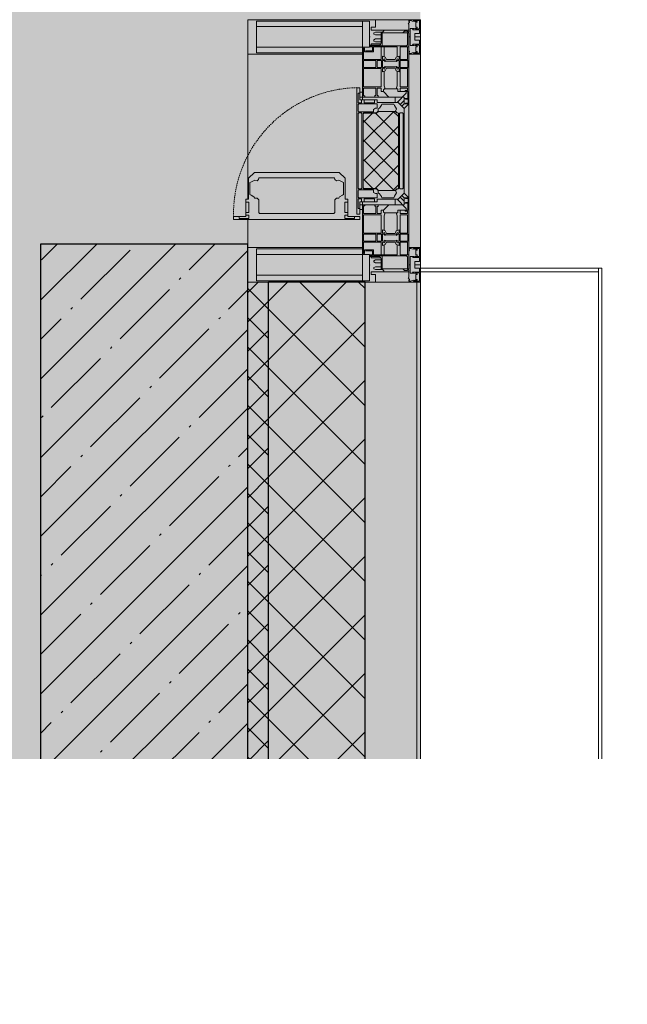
# Model space of a CAD drawing. Header units: millimetres. Extents: x -26897837 to 7466349, y -86687 to 22351.
# Tile 257 of 483: x 73298 to 74177, y -25280 to -23854. Entities that reach past the tile are written whole.
import ezdxf
from ezdxf import colors
from ezdxf.entities.mleader import LeaderData, LeaderLine
from ezdxf.math import Vec2, Vec3

# ---------------------------------------------------------------- set-up
doc = ezdxf.new("R2010")
doc.units = ezdxf.units.MM
doc.linetypes.add('-D1-02х01', pattern=[3, 2, -1])
for name, color, linetype, lineweight in [('_0', 7, 'Continuous', 13), ('A-200-M_WALL', 7, 'Continuous', 5), ('A-200-M_WALL_PAT', 7, 'Continuous', 5), ('A-214-M_CURT_WALL', 7, 'Continuous', 5), ('A-215-M_CURT_PANEL', 7, 'Continuous', 5), ('A-280-M_COLUMN', 7, 'Continuous', 5), ('A-314-M_WINDOW', 7, 'Continuous', 5), ('S-280-M_COLUMN', 7, 'Continuous', 5), ('Z-060-M_DETAIL', 7, 'Continuous', 5), ('Марки дверей', 7, 'Continuous', 9)]:
    doc.layers.add(name, color=color, linetype=linetype, lineweight=lineweight)
doc.styles.add('fl_iso paper', font='isocpeur.ttf', dxfattribs={"width": 0.8, "oblique": 10})

# ---------------------------------------------------------------- blocks, each defined once
blk = doc.blocks.new('_DOT')
at = {"color": 0, "linetype": 'ByBlock'}
blk.add_line((-0.5, 0), (-1, 0), dxfattribs=at)
at = {"color": 0, "linetype": 'ByBlock', "const_width": 0.5}
blk.add_lwpolyline([(-0.25, 0, 1), (0.25, 0, 1)], format="xyb", close=True, dxfattribs=at)
blk = doc.blocks.new('A_PAN_Створка - 383мм-V33-50_AS_Plan_13')
at = {"layer": 'A-215-M_CURT_PANEL'}
h = blk.add_hatch(dxfattribs=at)
h.set_pattern_fill('FP_37', color=256, style=0, pattern_type=2)
h.set_pattern_definition([(135, (24935.019, -37700), (-14.142136, -14.142136), []), (225, (24935.019, -37700), (14.142136, -14.142136), [])])
h.paths.add_polyline_path([(57.2, -60.8), (57.2, -36.4), (54.9, -34.1), (54.5, -31.8), (-54.5, -31.8), (-54.9, -34.1), (-57.2, -36.4), (-57.2, -60.8), (-54.6, -63.4), (-53.6, -82.7), (54.6, -81.8), (54.6, -63.4)])
at = {"layer": 'A-314-M_WINDOW'}
for p, q in [((-67.9, -17), (-171, -17)), ((-171, -17), (-171, -57)), ((-171, -18.5), (-153.5, -18.5)), ((-153.5, -18.5), (-152, -20)), ((-152, -20), (-152, -73.5)), ((-150.5, -17), (-150.5, -29.4)), ((-132.4, -18.6), (-150.5, -18.6)), ((-132.4, -29.4), (-132.4, -18.6)), ((-131, -18.2), (-131, -29.5)), ((-120.8, -18.2), (-131, -18.2)), ((-120.8, -18.2), (-120.8, -29.5)), ((-119.3, -18.6), (-92.5, -18.6)), ((-119.3, -29.4), (-119.3, -18.6)), ((-92.5, -18.6), (-92.5, -29.4)), ((-90.8, -18.5), (-90.8, -29.4)), ((-87.3, -18.5), (-90.8, -18.5)), ((-87.3, -20.4), (-87.3, -18.5)), ((-87.3, -20.4), (-87.3, -21.9)), ((-84.8, -20.4), (-87.3, -20.4)), ((-87.3, -21.9), (-85.9, -21.9)), ((-85.9, -18.2), (-85.9, -20.4)), ((-75.9, -18.2), (-85.9, -18.2)), ((-85.9, -21.9), (-85.9, -29.4)), ((-83.4, -20.4), (-84.8, -20.4)), ((-70, -33.8), (-83.4, -20.4)), ((-78, -84), (-78, -23.5)), ((-78, -23.5), (-67.9, -23.5)), ((-75.9, -21.5), (-75.9, -18.2)), ((-75.9, -21.5), (-75.9, -23.5)), ((-74.9, -21.5), (-75.9, -21.5)), ((-75.9, -23.5), (-73, -23.5)), ((-74.9, -17.9), (-74.9, -21.5)), ((-68.9, -17.9), (-74.9, -17.9)), ((-67.2, -29.3), (-73, -23.5)), ((-61.4, -23.5), (-70, -32.1)), ((-68.9, -21.5), (-68.9, -17.9)), ((-67.9, -21.5), (-68.9, -21.5)), ((67.9, -17), (-67.9, -17)), ((-61.4, -23.5), (-67.9, -17)), ((-67.9, -17), (-67.9, -23.5)), ((-67.9, -17), (67.9, -17)), ((-67.9, -21.5), (-67.9, -23.5)), ((-67.9, -23.5), (-64.6, -26.8)), ((-67.9, -23.5), (-64.6, -26.8)), ((-64.6, -26.8), (-67.2, -29.3)), ((-64.6, -26.8), (-61.4, -23.5)), ((61.4, -23.5), (-61.4, -23.5)), ((67.9, -17), (61.4, -23.5)), ((70, -32.1), (61.4, -23.5)), ((61.4, -23.5), (64.6, -26.8)), ((67.9, -23.5), (64.6, -26.8)), ((64.6, -26.8), (67.9, -23.5)), ((64.6, -26.8), (67.2, -29.3)), ((67.2, -29.3), (73, -23.5)), ((67.9, -23.5), (67.9, -17)), ((171, -17), (67.9, -17)), ((67.9, -21.5), (67.9, -23.5)), ((67.9, -21.5), (68.9, -21.5)), ((67.9, -23.5), (78, -23.5)), ((68.9, -17.9), (74.9, -17.9)), ((68.9, -21.5), (68.9, -17.9)), ((70, -33.8), (83.4, -20.4)), ((75.9, -23.5), (73, -23.5)), ((74.9, -17.9), (74.9, -21.5)), ((74.9, -21.5), (75.9, -21.5)), ((75.9, -18.2), (85.9, -18.2)), ((75.9, -21.5), (75.9, -18.2)), ((75.9, -21.5), (75.9, -23.5)), ((78, -23.5), (78, -84)), ((83.4, -20.4), (84.8, -20.4)), ((84.8, -20.4), (87.3, -20.4)), ((85.9, -18.2), (85.9, -20.4)), ((85.9, -21.9), (85.9, -29.4)), ((87.3, -21.9), (85.9, -21.9)), ((87.3, -18.5), (90.8, -18.5)), ((87.3, -20.4), (87.3, -18.5)), ((87.3, -20.4), (87.3, -21.9)), ((90.8, -18.5), (90.8, -29.4)), ((92.5, -18.6), (92.5, -29.4)), ((119.3, -18.6), (92.5, -18.6)), ((119.3, -29.4), (119.3, -18.6)), ((120.8, -18.2), (120.8, -29.5)), ((120.8, -18.2), (131, -18.2)), ((131, -18.2), (131, -29.5)), ((132.4, -18.6), (150.5, -18.6)), ((132.4, -29.4), (132.4, -18.6)), ((150.5, -17), (150.5, -29.4)), ((153.5, -18.5), (152, -20)), ((152, -20), (152, -73.5)), ((171, -18.5), (153.5, -18.5)), ((171, -57), (171, -17)), ((-150.5, -29.4), (-132.4, -29.4)), ((-150.5, -33.6), (-150.5, -68)), ((-136.3, -33.6), (-150.5, -33.6)), ((-137.2, -31), (-135.8, -35)), ((-132.5, -31), (-137.2, -31)), ((-132.1, -36.8), (-135.8, -35)), ((-132.5, -31.9), (-133.4, -33.7)), ((-133.4, -33.7), (-130.1, -35.3)), ((-132.5, -31.9), (-132.5, -31)), ((-132.1, -49), (-132.1, -36.8)), ((-131, -29.5), (-120.8, -29.5)), ((-131, -30.9), (-131, -33)), ((-120.8, -30.9), (-131, -30.9)), ((-129.4, -34.6), (-131, -33)), ((-130.1, -35.3), (-129.4, -34.6)), ((-130.1, -35.3), (-130.1, -50.4)), ((-122.4, -34.6), (-120.8, -33)), ((-121.7, -35.3), (-122.4, -34.6)), ((-118.4, -33.7), (-121.7, -35.3)), ((-121.7, -35.3), (-121.7, -50.4)), ((-120.8, -30.9), (-120.8, -33)), ((-119.7, -36.8), (-115.9, -35)), ((-119.7, -49), (-119.7, -36.8)), ((-92.5, -29.4), (-119.3, -29.4)), ((-119.3, -31), (-114.6, -31)), ((-119.3, -31.9), (-119.3, -31)), ((-119.3, -31.9), (-118.4, -33.7)), ((-114.6, -31), (-115.9, -35)), ((-94.1, -33.5), (-115.4, -33.5)), ((-89.9, -35.1), (-94.1, -33.5)), ((-90.8, -29.4), (-85.9, -29.4)), ((-89.9, -32.5), (-89.9, -35.1)), ((-85.9, -32.5), (-89.9, -32.5)), ((-89.9, -35.1), (-89.9, -50.9)), ((-85.9, -29.4), (-85.9, -32.5)), ((-78, -36.8), (-70, -36.8)), ((-78, -45.6), (-78, -36.8)), ((-70, -32.1), (-70, -62.5)), ((-70, -36.8), (-70, -33.8)), ((70, -62.5), (70, -32.1)), ((70, -36.8), (70, -33.8)), ((78, -36.8), (70, -36.8)), ((78, -45.6), (78, -36.8)), ((85.9, -29.4), (85.9, -32.5)), ((90.8, -29.4), (85.9, -29.4)), ((85.9, -32.5), (89.9, -32.5)), ((89.9, -32.5), (89.9, -35.1)), ((89.9, -35.1), (94.1, -33.5)), ((89.9, -35.1), (89.9, -50.9)), ((92.5, -29.4), (119.3, -29.4)), ((94.1, -33.5), (115.4, -33.5)), ((114.6, -31), (115.9, -35)), ((119.3, -31), (114.6, -31)), ((119.7, -36.8), (115.9, -35)), ((119.3, -31.9), (118.4, -33.7)), ((118.4, -33.7), (121.7, -35.3)), ((119.3, -31.9), (119.3, -31)), ((119.7, -49), (119.7, -36.8)), ((131, -29.5), (120.8, -29.5)), ((120.8, -30.9), (120.8, -33)), ((120.8, -30.9), (131, -30.9)), ((122.4, -34.6), (120.8, -33)), ((121.7, -35.3), (122.4, -34.6)), ((121.7, -35.3), (121.7, -50.4)), ((129.4, -34.6), (131, -33)), ((130.1, -35.3), (129.4, -34.6)), ((133.4, -33.7), (130.1, -35.3)), ((130.1, -35.3), (130.1, -50.4)), ((131, -30.9), (131, -33)), ((132.1, -36.8), (135.8, -35)), ((132.1, -49), (132.1, -36.8)), ((150.5, -29.4), (132.4, -29.4)), ((132.5, -31), (137.2, -31)), ((132.5, -31.9), (132.5, -31)), ((132.5, -31.9), (133.4, -33.7)), ((137.2, -31), (135.8, -35)), ((136.3, -33.6), (150.5, -33.6)), ((150.5, -33.6), (150.5, -68)), ((-171, -55.5), (-152, -55.5)), ((-171, -57), (-156, -57)), ((-136.4, -52.4), (-150.5, -52.4)), ((-150.5, -56.6), (-132.4, -56.6)), ((-137.2, -54.8), (-135.8, -50.8)), ((-132.5, -54.8), (-137.2, -54.8)), ((-132.1, -49), (-135.8, -50.8)), ((-133.4, -52), (-130.1, -50.4)), ((-132.5, -53.8), (-133.4, -52)), ((-132.5, -53.8), (-132.5, -54.8)), ((-132.4, -56.6), (-132.4, -82.5)), ((-129.4, -51.1), (-131, -52.7)), ((-131, -55.1), (-131, -52.7)), ((-120.8, -55.1), (-131, -55.1)), ((-131, -56.5), (-131, -62.6)), ((-131, -56.5), (-120.8, -56.5)), ((-130.1, -50.4), (-129.4, -51.1)), ((-121.7, -50.4), (-122.4, -51.1)), ((-122.4, -51.1), (-120.8, -52.7)), ((-118.4, -52), (-121.7, -50.4)), ((-120.8, -55.1), (-120.8, -52.7)), ((-120.8, -56.5), (-120.8, -62.6)), ((-119.7, -49), (-115.9, -50.8)), ((-119.3, -53.8), (-118.4, -52)), ((-119.3, -53.8), (-119.3, -54.8)), ((-119.3, -54.8), (-114.6, -54.8)), ((-119.3, -56.6), (-119.3, -82.5)), ((-92.5, -56.6), (-119.3, -56.6)), ((-114.6, -54.8), (-115.9, -50.8)), ((-94.1, -52.5), (-115.3, -52.5)), ((-89.9, -50.9), (-94.1, -52.5)), ((-92.5, -56.6), (-92.5, -82.5)), ((-90.8, -56.6), (-85.9, -56.6)), ((-90.8, -62.7), (-90.8, -56.6)), ((-89.9, -52.2), (-89.9, -50.9)), ((-89.9, -52.2), (-88.6, -53.5)), ((-85.9, -53.5), (-88.6, -53.5)), ((-85.9, -53.5), (-78, -45.6)), ((-85.9, -56.6), (-85.9, -53.5)), ((85.9, -53.5), (78, -45.6)), ((85.9, -53.5), (88.6, -53.5)), ((85.9, -56.6), (85.9, -53.5)), ((90.8, -56.6), (85.9, -56.6)), ((89.9, -52.2), (88.6, -53.5)), ((89.9, -50.9), (94.1, -52.5)), ((89.9, -52.2), (89.9, -50.9)), ((90.8, -62.7), (90.8, -56.6)), ((92.5, -56.6), (119.3, -56.6)), ((92.5, -56.6), (92.5, -82.5)), ((94.1, -52.5), (115.3, -52.5)), ((114.6, -54.8), (115.9, -50.8)), ((119.3, -54.8), (114.6, -54.8)), ((119.7, -49), (115.9, -50.8)), ((118.4, -52), (121.7, -50.4)), ((119.3, -53.8), (118.4, -52)), ((119.3, -53.8), (119.3, -54.8)), ((119.3, -56.6), (119.3, -82.5)), ((122.4, -51.1), (120.8, -52.7)), ((120.8, -55.1), (120.8, -52.7)), ((120.8, -55.1), (131, -55.1)), ((120.8, -56.5), (120.8, -62.6)), ((131, -56.5), (120.8, -56.5)), ((121.7, -50.4), (122.4, -51.1)), ((130.1, -50.4), (129.4, -51.1)), ((129.4, -51.1), (131, -52.7)), ((133.4, -52), (130.1, -50.4)), ((131, -55.1), (131, -52.7)), ((131, -56.5), (131, -62.6)), ((132.1, -49), (135.8, -50.8)), ((150.5, -56.6), (132.4, -56.6)), ((132.4, -56.6), (132.4, -82.5)), ((132.5, -53.8), (133.4, -52)), ((132.5, -53.8), (132.5, -54.8)), ((132.5, -54.8), (137.2, -54.8)), ((137.2, -54.8), (135.8, -50.8)), ((136.4, -52.4), (150.5, -52.4)), ((171, -55.5), (152, -55.5)), ((156, -57), (171, -57)), ((-153, -60), (-153, -73.5)), ((-150.5, -68), (-143.5, -68)), ((-150.5, -69.5), (-150.5, -73.5)), ((-145, -69.5), (-150.5, -69.5)), ((-145, -69.5), (-145, -79.5)), ((-143.5, -68), (-143.5, -81)), ((-120.8, -62.6), (-131, -62.6)), ((-131, -64.6), (-120.8, -64.6)), ((-131, -82.5), (-131, -64.6)), ((-120.8, -82.5), (-120.8, -64.6)), ((-80.4, -62.7), (-90.8, -62.7)), ((-90.8, -64.6), (-90.8, -82.5)), ((-80.1, -64.6), (-90.8, -64.6)), ((-80.4, -61.1), (-80.4, -62.7)), ((-78, -61.1), (-80.4, -61.1)), ((-80.1, -66.1), (-80.1, -64.6)), ((-78, -66.1), (-80.1, -66.1)), ((-78, -66.1), (-78, -61.1)), ((-70, -62.5), (-73.9, -62.5)), ((-73.9, -62.5), (-73.9, -87.5)), ((73.9, -62.5), (70, -62.5)), ((73.9, -87.5), (73.9, -62.5)), ((78, -61.1), (80.4, -61.1)), ((78, -66.1), (78, -61.1)), ((78, -66.1), (80.1, -66.1)), ((80.1, -64.6), (90.8, -64.6)), ((80.1, -66.1), (80.1, -64.6)), ((80.4, -61.1), (80.4, -62.7)), ((80.4, -62.7), (90.8, -62.7)), ((90.8, -64.6), (90.8, -82.5)), ((120.8, -62.6), (131, -62.6)), ((120.8, -82.5), (120.8, -64.6)), ((131, -64.6), (120.8, -64.6)), ((131, -82.5), (131, -64.6)), ((143.5, -68), (143.5, -81)), ((150.5, -68), (143.5, -68)), ((145, -69.5), (150.5, -69.5)), ((145, -69.5), (145, -79.5)), ((150.5, -69.5), (150.5, -73.5)), ((153, -73.5), (153, -60)), ((-153, -73.5), (-150, -73.5)), ((-150, -73.5), (-150, -84)), ((-150, -84), (-78, -84)), ((-148.5, -81), (-148.5, -82.5)), ((-143.5, -81), (-148.5, -81)), ((-148.5, -82.5), (-132.4, -82.5)), ((-131, -82.5), (-120.8, -82.5)), ((-119.3, -82.5), (-92.5, -82.5)), ((-90.8, -82.5), (-79.5, -82.5)), ((-78, -84), (-85, -84)), ((-85, -84), (-85, -87.5)), ((-79.5, -80.6), (-78, -80.6)), ((-79.5, -82.5), (-79.5, -80.6)), ((-78, -87.5), (-78, -84)), ((-78, -84), (-73.9, -84)), ((73.9, -84), (78, -84)), ((79.5, -80.6), (78, -80.6)), ((78, -87.5), (78, -84)), ((78, -84), (85, -84)), ((78, -84), (150, -84)), ((79.5, -82.5), (79.5, -80.6)), ((90.8, -82.5), (79.5, -82.5)), ((85, -84), (85, -87.5)), ((119.3, -82.5), (92.5, -82.5)), ((131, -82.5), (120.8, -82.5)), ((148.5, -82.5), (132.4, -82.5)), ((143.5, -81), (148.5, -81)), ((148.5, -81), (148.5, -82.5)), ((150, -84), (150, -73.5)), ((150, -73.5), (153, -73.5)), ((-73.9, -87.5), (-91.5, -87.5)), ((-91.5, -87.5), (-91.5, -92)), ((-91.5, -92), (91.5, -92)), ((-85, -87.5), (-78, -87.5)), ((91.5, -87.5), (73.9, -87.5)), ((85, -87.5), (78, -87.5)), ((91.5, -92), (91.5, -87.5))]:
    blk.add_line(p, q, dxfattribs=at)
for centre, start, end in [((-156, -60), 0, 90), ((156, -60), 90, 180)]:
    blk.add_arc(centre, 3, start, end, dxfattribs=at)
at = {"layer": 'A-314-M_WINDOW', "linetype": '-D1-02х01'}
blk.add_arc((91.4, -87.5), 183, 181.4091, 271.1445, dxfattribs=at)
at = {"layer": 'Z-060-M_DETAIL'}
for p, q in [((-70, -32.1), (-61.4, -23.5)), ((61.4, -23.5), (-61.4, -23.5)), ((-54.9, -25.8), (-53.9, -24.8)), ((-54.9, -29.5), (-54.9, -25.8)), ((-53.9, -24.8), (53.9, -24.8)), ((54.9, -25.8), (53.9, -24.8)), ((54.9, -29.5), (54.9, -25.8)), ((70, -32.1), (61.4, -23.5)), ((-70, -62.5), (-70, -32.1)), ((-67.8, -38.3), (-65.7, -37.4)), ((-67.8, -55.7), (-67.8, -38.3)), ((-65.7, -37.4), (-60.8, -34.7)), ((-60.8, -34.7), (-57.3, -35.9)), ((-55.2, -33.8), (-57.3, -35.9)), ((-54.9, -34.1), (-57.2, -36.4)), ((-57.2, -36.4), (-57.2, -60.8)), ((-55.2, -33.8), (-54.8, -31.5)), ((-53.9, -30.5), (-54.9, -29.5)), ((-54.5, -31.8), (-54.9, -34.1)), ((0, -31.5), (-54.8, -31.5)), ((54.5, -31.8), (-54.5, -31.8)), ((53.9, -30.5), (-53.9, -30.5)), ((0, -31.5), (54.8, -31.5)), ((53.9, -30.5), (54.9, -29.5)), ((54.9, -34.1), (54.5, -31.8)), ((55.2, -33.8), (54.8, -31.5)), ((57.2, -36.4), (54.9, -34.1)), ((55.2, -33.8), (57.3, -35.9)), ((57.2, -60.8), (57.2, -36.4)), ((60.8, -34.7), (57.3, -35.9)), ((65.7, -37.4), (60.8, -34.7)), ((67.8, -38.3), (65.7, -37.4)), ((67.8, -55.7), (67.8, -38.3)), ((70, -62.5), (70, -32.1)), ((-66, -56.5), (-67.8, -55.7)), ((-66, -56.5), (-62, -59.1)), ((66, -56.5), (62, -59.1)), ((66, -56.5), (67.8, -55.7)), ((-73.9, -62.5), (-70, -62.5)), ((-73.9, -87.5), (-73.9, -62.5)), ((-69.4, -66.5), (-73.9, -66.5)), ((-69.4, -81.5), (-69.4, -66.5)), ((-61.7, -62.5), (-67.9, -62.5)), ((-67.9, -62.5), (-67.9, -89.3)), ((-62, -59.1), (-60.7, -61)), ((-61.7, -64.9), (-61.7, -62.5)), ((-60.1, -67.7), (-61.7, -64.9)), ((-60.7, -61), (-57.4, -61)), ((-56.4, -67.7), (-60.1, -67.7)), ((-57.4, -61), (-54.9, -63.5)), ((-57.2, -60.8), (-54.6, -63.4)), ((-56.4, -89.4), (-56.4, -67.7)), ((-54.9, -63.5), (-54.9, -81.9)), ((-54.6, -63.4), (-54.6, -81.8)), ((54.6, -63.4), (57.2, -60.8)), ((54.6, -81.8), (54.6, -63.4)), ((57.4, -61), (54.9, -63.5)), ((54.9, -63.5), (54.9, -81.9)), ((56.4, -67.7), (60.1, -67.7)), ((56.4, -89.4), (56.4, -67.7)), ((60.7, -61), (57.4, -61)), ((60.1, -67.7), (61.7, -64.9)), ((62, -59.1), (60.7, -61)), ((61.7, -62.5), (67.9, -62.5)), ((61.7, -64.9), (61.7, -62.5)), ((67.9, -62.5), (67.9, -89.3)), ((69.4, -66.5), (73.9, -66.5)), ((69.4, -81.5), (69.4, -66.5)), ((73.9, -62.5), (70, -62.5)), ((73.9, -87.5), (73.9, -62.5)), ((-73.9, -81.5), (-69.4, -81.5)), ((-69.4, -85.5), (-73.9, -85.5)), ((-69.4, -90.3), (-69.4, -85.5)), ((-54.9, -81.9), (-53.8, -83)), ((-54.9, -85.6), (-53.9, -84.6)), ((-54.6, -81.8), (-53.6, -82.7)), ((-53.9, -84.6), (53.9, -84.6)), ((53.8, -83), (-53.8, -83)), ((-53.6, -82.7), (53.6, -82.7)), ((53.6, -82.7), (54.6, -81.8)), ((54.9, -81.9), (53.8, -83)), ((54.9, -85.6), (53.9, -84.6)), ((73.9, -81.5), (69.4, -81.5)), ((69.4, -85.5), (73.9, -85.5)), ((69.4, -90.3), (69.4, -85.5)), ((-91.5, -87.5), (-73.9, -87.5)), ((-91.5, -92), (-91.5, -87.5)), ((-91.5, -92), (91.5, -92)), ((-83.4, -90.3), (-83.4, -87.5)), ((-83.4, -90.3), (-69.4, -90.3)), ((-67.9, -89.3), (-66.9, -90.3)), ((-66.9, -90.3), (-57.4, -90.3)), ((-57.4, -90.3), (-56.4, -89.4)), ((-54.9, -89.3), (-54.9, -85.6)), ((-53.9, -90.3), (-54.9, -89.3)), ((53.9, -90.3), (-53.9, -90.3)), ((53.9, -90.3), (54.9, -89.3)), ((54.9, -89.3), (54.9, -85.6)), ((57.4, -90.3), (56.4, -89.4)), ((66.9, -90.3), (57.4, -90.3)), ((67.9, -89.3), (66.9, -90.3)), ((83.4, -90.3), (69.4, -90.3)), ((91.5, -87.5), (73.9, -87.5)), ((83.4, -90.3), (83.4, -87.5)), ((91.5, -92), (91.5, -87.5))]:
    blk.add_line(p, q, dxfattribs=at)
at = {"layer": 'Z-060-M_DETAIL', "color": 9, "true_color": 0xc8c8c8}
for p, q in [((95.1, -87.5), (95.1, -105.1)), ((99.6, -87.5), (95.1, -87.5)), ((97.9, -95.6), (95.1, -95.6)), ((97.9, -95.6), (97.9, -109.6)), ((99.6, -270.5), (99.6, -87.5)), ((39.7, -109), (31.1, -117.6)), ((70.1, -109), (39.7, -109)), ((45, -113.3), (42.3, -118.2)), ((45.9, -111.2), (45, -113.3)), ((63.3, -111.2), (45.9, -111.2)), ((64.1, -113), (63.3, -111.2)), ((64.1, -113), (66.7, -117)), ((70.1, -105.1), (70.1, -109)), ((95.1, -105.1), (70.1, -105.1)), ((74.1, -109.6), (74.1, -105.1)), ((89.1, -109.6), (74.1, -109.6)), ((89.1, -105.1), (89.1, -109.6)), ((93.1, -109.6), (93.1, -105.1)), ((97.9, -109.6), (93.1, -109.6)), ((31.1, -117.6), (31.1, -240.4)), ((41.4, -123.8), (39.1, -124.2)), ((39.1, -179), (39.1, -124.2)), ((41.4, -123.8), (43.5, -121.7)), ((42.3, -118.2), (43.5, -121.7)), ((66.7, -117), (68.6, -118.3)), ((68.6, -118.3), (68.6, -121.6)), ((68.6, -121.6), (71.1, -124.1)), ((71.1, -124.1), (89.5, -124.1)), ((89.5, -124.1), (90.6, -125.2)), ((90.6, -125.2), (90.6, -232.8)), ((39.1, -179), (39.1, -233.8)), ((39.7, -249), (31.1, -240.4)), ((41.4, -234.2), (39.1, -233.8)), ((41.4, -234.2), (43.5, -236.3)), ((42.3, -239.8), (43.5, -236.3)), ((45, -244.7), (42.3, -239.8)), ((64.1, -245), (66.7, -241)), ((66.7, -241), (68.6, -239.7)), ((68.6, -236.4), (71.1, -233.9)), ((68.6, -239.7), (68.6, -236.4)), ((71.1, -233.9), (89.5, -233.9)), ((89.5, -233.9), (90.6, -232.8)), ((70.1, -249), (39.7, -249)), ((45.9, -246.8), (45, -244.7)), ((63.3, -246.8), (45.9, -246.8)), ((64.1, -245), (63.3, -246.8)), ((70.1, -252.9), (70.1, -249)), ((95.1, -252.9), (70.1, -252.9)), ((74.1, -248.4), (74.1, -252.9)), ((89.1, -248.4), (74.1, -248.4)), ((89.1, -252.9), (89.1, -248.4)), ((93.1, -248.4), (93.1, -252.9)), ((97.9, -248.4), (93.1, -248.4)), ((95.1, -270.5), (95.1, -252.9)), ((97.9, -262.4), (97.9, -248.4)), ((97.9, -262.4), (95.1, -262.4)), ((99.6, -270.5), (95.1, -270.5))]:
    blk.add_line(p, q, dxfattribs=at)
blk = doc.blocks.new('Rectangular Mullion - R_StandardFrame_50Wx250H-3725450-50_AS_Plan_13')
at = {"layer": 'A-214-M_CURT_WALL'}
for p, q in [((37450, 27839.9), (37450, 28050)), ((37700, 27770), (37700, 28050)), ((37450, 27775), (37450, 27810.4))]:
    blk.add_line(p, q, dxfattribs=at)
blk = doc.blocks.new('Rectangular Mullion - 50Wx250H-V1-50_AS_Plan_13')
at = {"layer": 'Z-060-M_DETAIL'}
for p, q in [((-25, 84), (-25, 250)), ((-25, 250), (0, 250)), ((25, 250), (0, 250)), ((25, 65.2), (25, 250)), ((-23, 237.3), (0, 237.3)), ((-23, 237.3), (-23, 84)), ((-14.9, 84), (-14.9, 237.3)), ((23, 237.3), (0, 237.3)), ((14.9, 84), (14.9, 237.3)), ((23, 237.3), (23, 73.6)), ((0, 84), (-15, 84)), ((-0.5, 73.6), (-15, 73.6)), ((0, 84), (23, 84)), ((0.5, 73.6), (23, 73.6)), ((-10, 71.3), (-12, 71.3)), ((-10, 57.4), (-10, 71.3)), ((-7, 65.2), (-5.9, 67.3)), ((-7, 65.2), (-7, 57)), ((-4.1, 67.3), (-5.9, 67.3)), ((-4.1, 67.3), (-2.9, 65.1)), ((-2.9, 65.1), (-2.9, 57)), ((4.1, 67.3), (2.9, 65.1)), ((2.9, 65.1), (2.9, 57)), ((4.1, 67.3), (5.9, 67.3)), ((7, 65.2), (5.9, 67.3)), ((7, 65.2), (7, 54.7)), ((10, 71.3), (14, 71.3)), ((10, 53), (10, 71.3)), ((14, 71.3), (14, 65.2)), ((14, 65.2), (25, 65.2)), ((8.7, 53), (7, 54.7)), ((8.7, 53), (10, 53)), ((10, 53), (10, 17)), ((-23.8, 14.6), (-25, 14.2)), ((-23.8, 17), (-23.8, 14.6)), ((-22.5, 10.6), (-23.8, 14.6)), ((-22.3, 17), (-22.3, 16)), ((-22.3, 16), (-21.3, 16)), ((-19.9, 17), (-21.3, 16)), ((-7.4, 16.6), (-18.4, 16.6)), ((-12.2, 9), (-12.2, 14.8)), ((-12.2, 14.8), (0, 14.8)), ((-2.6, 16.8), (0, 16.8)), ((2.6, 16.8), (0, 16.8)), ((0, 14.8), (0, 16.8)), ((0, 14.8), (0, 16.8)), ((12.2, 14.8), (0, 14.8)), ((8.5, 23), (6, 25.5)), ((6, 18), (7.4, 18)), ((7.4, 18), (7.4, 16.6)), ((7.4, 16.6), (18.4, 16.6)), ((7.5, 18.5), (8.5, 18.5)), ((7.5, 17), (7.5, 18.5)), ((10, 17), (7.5, 17)), ((8.5, 18.5), (8.5, 23)), ((12.2, 9), (12.2, 14.8)), ((18.4, 16.6), (19, 17.6)), ((19, 17.6), (21.3, 16)), ((22.3, 16), (21.3, 16)), ((22.3, 17), (22.3, 16)), ((22.3, 17), (23.8, 17)), ((22.5, 10.6), (23.8, 14.6)), ((23.8, 17), (23.8, 14.6)), ((23.8, 14.6), (25, 14.2)), ((-25, 0), (-25, 14.2)), ((-22.5, 10.6), (-23.7, 9.9)), ((-23.7, 1.3), (-23.7, 9.9)), ((-23.7, 1.3), (-11.8, 1.3)), ((-23.2, 10.2), (-22.5, 8)), ((-22.5, 8), (-22.5, 4.5)), ((-21.3, 4.5), (-22.5, 4.5)), ((-21.3, 4.5), (-21.3, 6.5)), ((-21.3, 6.5), (-14.2, 6.5)), ((-14.2, 6.5), (-14.2, 4.5)), ((-13.2, 4.5), (-14.2, 4.5)), ((-13.2, 4.5), (-12.2, 7.2)), ((-12.7, 7.6), (-11.3, 11.4)), ((-12.7, 7.6), (-11.8, 6.9)), ((-11.8, 1.3), (-11.8, 6.9)), ((-10.5, 11.2), (-11.3, 11.4)), ((-10.5, 1.5), (-10.5, 11.2)), ((-4.8, 1.5), (-10.5, 1.5)), ((0, 8), (-4.8, 8)), ((-4.8, 1.5), (-4.8, 8)), ((0, 0), (0, 8)), ((0, 8), (4.8, 8)), ((0, 0), (0, 8)), ((4.8, 1.5), (4.8, 8)), ((4.8, 1.5), (10.5, 1.5)), ((10.5, 11.2), (11.3, 11.4)), ((10.5, 1.5), (10.5, 11.2)), ((12.7, 7.6), (11.3, 11.4)), ((12.7, 7.6), (11.8, 6.9)), ((11.8, 1.3), (11.8, 6.9)), ((23.7, 1.3), (11.8, 1.3)), ((13.2, 4.5), (12.2, 7.2)), ((13.2, 4.5), (14.2, 4.5)), ((21.3, 6.5), (14.2, 6.5)), ((14.2, 6.5), (14.2, 4.5)), ((21.3, 4.5), (21.3, 6.5)), ((21.3, 4.5), (22.5, 4.5)), ((22.5, 10.6), (23.7, 9.9)), ((23.2, 10.2), (22.5, 8)), ((22.5, 8), (22.5, 4.5)), ((23.7, 1.3), (23.7, 9.9)), ((25, 0), (25, 14.2)), ((-25, 0), (0, 0)), ((25, 0), (0, 0))]:
    blk.add_line(p, q, dxfattribs=at)
for centre, start, end in [((-0.5, 73.1), 360, 90), ((0.5, 73.1), 90, 180)]:
    blk.add_arc(centre, 0.5, start, end, dxfattribs=at)
blk = doc.blocks.new('Rectangular Mullion - R_StandardFrame_50Wx250H-3902728-50_AS_Plan_13')
at = {"layer": 'A-214-M_CURT_WALL', "lineweight": 9}
for p, q in [((-25, -17), (-25, 0)), ((-25, 0), (25, 0)), ((25, 0), (25, -250)), ((-25, -250), (-25, -84)), ((25, -250), (-25, -250))]:
    blk.add_line(p, q, dxfattribs=at)
blk = doc.blocks.new('Rectangular Mullion - 50Wx250H-2623690-50_AS_Plan_13')
at = {"layer": 'Z-060-M_DETAIL'}
for p, q in [((-25, 65.2), (-25, 250)), ((-25, 250), (0, 250)), ((25, 250), (0, 250)), ((25, 65.2), (25, 250)), ((-23, 237.3), (0, 237.3)), ((-23, 237.3), (-23, 73.6)), ((-14.9, 84), (-14.9, 237.3)), ((23, 237.3), (0, 237.3)), ((14.9, 84), (14.9, 237.3)), ((23, 237.3), (23, 73.6)), ((0, 84), (-23, 84)), ((-0.5, 73.6), (-23, 73.6)), ((0, 84), (23, 84)), ((0.5, 73.6), (23, 73.6)), ((-14, 65.2), (-25, 65.2)), ((-14, 71.3), (-14, 65.2)), ((-10, 71.3), (-14, 71.3)), ((-10, 53), (-10, 71.3)), ((-7, 65.2), (-5.9, 67.3)), ((-7, 65.2), (-7, 54.7)), ((-4.1, 67.3), (-5.9, 67.3)), ((-4.1, 67.3), (-2.9, 65.1)), ((-2.9, 65.1), (-2.9, 54.6)), ((4.1, 67.3), (2.9, 65.1)), ((2.9, 65.1), (2.9, 54.6)), ((4.1, 67.3), (5.9, 67.3)), ((7, 65.2), (5.9, 67.3)), ((7, 65.2), (7, 54.7)), ((10, 71.3), (14, 71.3)), ((10, 53), (10, 71.3)), ((14, 71.3), (14, 65.2)), ((14, 65.2), (25, 65.2)), ((-8.7, 53), (-10, 53)), ((-10, 53), (-10, 17)), ((-8.7, 53), (-7, 54.7)), ((-1.3, 53), (-2.9, 54.6)), ((0, 53), (-1.3, 53)), ((0, 53), (1.3, 53)), ((1.3, 53), (2.9, 54.6)), ((8.7, 53), (7, 54.7)), ((8.7, 53), (10, 53)), ((10, 53), (10, 17)), ((-8.5, 23), (-1.5, 30)), ((-1.5, 30), (0, 30)), ((1.5, 30), (0, 30)), ((8.5, 23), (1.5, 30)), ((-23.8, 14.6), (-25, 14.2)), ((-22.3, 17), (-23.8, 17)), ((-23.8, 17), (-23.8, 14.6)), ((-22.5, 10.6), (-23.8, 14.6)), ((-22.3, 17), (-22.3, 16)), ((-22.3, 16), (-21.3, 16)), ((-19, 17.6), (-21.3, 16)), ((-18.4, 16.6), (-19, 17.6)), ((-7.4, 16.6), (-18.4, 16.6)), ((-12.2, 9), (-12.2, 14.8)), ((-12.2, 14.8), (0, 14.8)), ((-10, 17), (-7.5, 17)), ((-8.5, 18.5), (-8.5, 23)), ((-7.5, 18.5), (-8.5, 18.5)), ((-7.5, 17), (-7.5, 18.5)), ((-7.4, 18), (-7.4, 16.6)), ((-2.6, 18), (-7.4, 18)), ((-2.6, 18), (-2.6, 16.8)), ((-2.6, 16.8), (0, 16.8)), ((2.6, 16.8), (0, 16.8)), ((0, 14.8), (0, 16.8)), ((0, 14.8), (0, 16.8)), ((12.2, 14.8), (0, 14.8)), ((2.6, 18), (2.6, 16.8)), ((2.6, 18), (7.4, 18)), ((7.4, 18), (7.4, 16.6)), ((7.4, 16.6), (18.4, 16.6)), ((7.5, 18.5), (8.5, 18.5)), ((7.5, 17), (7.5, 18.5)), ((10, 17), (7.5, 17)), ((8.5, 18.5), (8.5, 23)), ((12.2, 9), (12.2, 14.8)), ((18.4, 16.6), (19, 17.6)), ((19, 17.6), (21.3, 16)), ((22.3, 16), (21.3, 16)), ((22.3, 17), (22.3, 16)), ((22.3, 17), (23.8, 17)), ((22.5, 10.6), (23.8, 14.6)), ((23.8, 17), (23.8, 14.6)), ((23.8, 14.6), (25, 14.2)), ((-25, 0), (-25, 14.2)), ((-22.5, 10.6), (-23.7, 9.9)), ((-23.7, 1.3), (-23.7, 9.9)), ((-23.7, 1.3), (-11.8, 1.3)), ((-23.2, 10.2), (-22.5, 8)), ((-22.5, 8), (-22.5, 4.5)), ((-21.3, 4.5), (-22.5, 4.5)), ((-21.3, 4.5), (-21.3, 6.5)), ((-21.3, 6.5), (-14.2, 6.5)), ((-14.2, 6.5), (-14.2, 4.5)), ((-13.2, 4.5), (-14.2, 4.5)), ((-13.2, 4.5), (-12.2, 7.2)), ((-12.7, 7.6), (-11.3, 11.4)), ((-12.7, 7.6), (-11.8, 6.9)), ((-11.8, 1.3), (-11.8, 6.9)), ((-10.5, 11.2), (-11.3, 11.4)), ((-10.5, 1.5), (-10.5, 11.2)), ((-4.8, 1.5), (-10.5, 1.5)), ((0, 8), (-4.8, 8)), ((-4.8, 1.5), (-4.8, 8)), ((0, 0), (0, 8)), ((0, 8), (4.8, 8)), ((0, 0), (0, 8)), ((4.8, 1.5), (4.8, 8)), ((4.8, 1.5), (10.5, 1.5)), ((10.5, 11.2), (11.3, 11.4)), ((10.5, 1.5), (10.5, 11.2)), ((12.7, 7.6), (11.3, 11.4)), ((12.7, 7.6), (11.8, 6.9)), ((11.8, 1.3), (11.8, 6.9)), ((23.7, 1.3), (11.8, 1.3)), ((13.2, 4.5), (12.2, 7.2)), ((13.2, 4.5), (14.2, 4.5)), ((21.3, 6.5), (14.2, 6.5)), ((14.2, 6.5), (14.2, 4.5)), ((21.3, 4.5), (21.3, 6.5)), ((21.3, 4.5), (22.5, 4.5)), ((22.5, 10.6), (23.7, 9.9)), ((23.2, 10.2), (22.5, 8)), ((22.5, 8), (22.5, 4.5)), ((23.7, 1.3), (23.7, 9.9)), ((25, 0), (25, 14.2)), ((-25, 0), (0, 0)), ((25, 0), (0, 0))]:
    blk.add_line(p, q, dxfattribs=at)
for centre, start, end in [((-0.5, 73.1), 360, 90), ((0.5, 73.1), 90, 180)]:
    blk.add_arc(centre, 0.5, start, end, dxfattribs=at)
blk = doc.blocks.new('Rectangular Mullion - R_StandardFrame_50Wx250H-3903955-50_AS_Plan_13')
at = {"layer": 'A-214-M_CURT_WALL', "lineweight": 9}
for p, q in [((-50, -250), (-50, 0)), ((-50, 0), (0, 0)), ((0, 0), (0, -250)), ((0, -250), (-50, -250))]:
    blk.add_line(p, q, dxfattribs=at)
blk = doc.blocks.new('Rectangular Mullion - 50Wx250H-V26-50_AS_Plan_13')
at = {"layer": 'Z-060-M_DETAIL'}
for p, q in [((-25, 65.2), (-25, 250)), ((-25, 250), (0, 250)), ((25, 250), (0, 250)), ((25, 84), (25, 250)), ((-23, 237.3), (0, 237.3)), ((-23, 237.3), (-23, 73.6)), ((-14.9, 84), (-14.9, 237.3)), ((23, 237.3), (0, 237.3)), ((14.9, 84), (14.9, 237.3)), ((23, 237.3), (23, 84)), ((0, 84), (-23, 84)), ((-0.5, 73.6), (-23, 73.6)), ((0, 84), (15, 84)), ((0.5, 73.6), (15, 73.6)), ((-14, 65.2), (-25, 65.2)), ((-14, 71.3), (-14, 65.2)), ((-10, 71.3), (-14, 71.3)), ((-10, 53), (-10, 71.3)), ((-7, 65.2), (-5.9, 67.3)), ((-7, 65.2), (-7, 54.7)), ((-4.1, 67.3), (-5.9, 67.3)), ((-4.1, 67.3), (-2.9, 65.1)), ((-2.9, 65.1), (-2.9, 57)), ((4.1, 67.3), (2.9, 65.1)), ((2.9, 65.1), (2.9, 57)), ((4.1, 67.3), (5.9, 67.3)), ((7, 65.2), (5.9, 67.3)), ((7, 65.2), (7, 57)), ((10, 71.3), (12, 71.3)), ((10, 57.4), (10, 71.3)), ((-8.7, 53), (-10, 53)), ((-10, 53), (-10, 17)), ((-8.7, 53), (-7, 54.7)), ((-23.8, 14.6), (-25, 14.2)), ((-22.3, 17), (-23.8, 17)), ((-23.8, 17), (-23.8, 14.6)), ((-22.5, 10.6), (-23.8, 14.6)), ((-22.3, 17), (-22.3, 16)), ((-22.3, 16), (-21.3, 16)), ((-19, 17.6), (-21.3, 16)), ((-18.4, 16.6), (-19, 17.6)), ((-7.4, 16.6), (-18.4, 16.6)), ((-12.2, 9), (-12.2, 14.8)), ((-12.2, 14.8), (0, 14.8)), ((-10, 17), (-7.5, 17)), ((-8.5, 23), (-6, 25.5)), ((-8.5, 18.5), (-8.5, 23)), ((-7.5, 18.5), (-8.5, 18.5)), ((-7.5, 17), (-7.5, 18.5)), ((-7.4, 18), (-7.4, 16.6)), ((-6, 18), (-7.4, 18)), ((-2.6, 16.8), (0, 16.8)), ((2.6, 16.8), (0, 16.8)), ((0, 14.8), (0, 16.8)), ((0, 14.8), (0, 16.8)), ((12.2, 14.8), (0, 14.8)), ((7.4, 16.6), (18.4, 16.6)), ((12.2, 9), (12.2, 14.8)), ((19.9, 17), (21.3, 16)), ((22.3, 16), (21.3, 16)), ((22.3, 17), (22.3, 16)), ((22.5, 10.6), (23.8, 14.6)), ((23.8, 17), (23.8, 14.6)), ((23.8, 14.6), (25, 14.2)), ((-25, 0), (-25, 14.2)), ((-22.5, 10.6), (-23.7, 9.9)), ((-23.7, 1.3), (-23.7, 9.9)), ((-23.7, 1.3), (-11.8, 1.3)), ((-23.2, 10.2), (-22.5, 8)), ((-22.5, 8), (-22.5, 4.5)), ((-21.3, 4.5), (-22.5, 4.5)), ((-21.3, 4.5), (-21.3, 6.5)), ((-21.3, 6.5), (-14.2, 6.5)), ((-14.2, 6.5), (-14.2, 4.5)), ((-13.2, 4.5), (-14.2, 4.5)), ((-13.2, 4.5), (-12.2, 7.2)), ((-12.7, 7.6), (-11.3, 11.4)), ((-12.7, 7.6), (-11.8, 6.9)), ((-11.8, 1.3), (-11.8, 6.9)), ((-10.5, 11.2), (-11.3, 11.4)), ((-10.5, 1.5), (-10.5, 11.2)), ((-4.8, 1.5), (-10.5, 1.5)), ((0, 8), (-4.8, 8)), ((-4.8, 1.5), (-4.8, 8)), ((0, 0), (0, 8)), ((0, 8), (4.8, 8)), ((0, 0), (0, 8)), ((4.8, 1.5), (4.8, 8)), ((4.8, 1.5), (10.5, 1.5)), ((10.5, 11.2), (11.3, 11.4)), ((10.5, 1.5), (10.5, 11.2)), ((12.7, 7.6), (11.3, 11.4)), ((12.7, 7.6), (11.8, 6.9)), ((11.8, 1.3), (11.8, 6.9)), ((23.7, 1.3), (11.8, 1.3)), ((13.2, 4.5), (12.2, 7.2)), ((13.2, 4.5), (14.2, 4.5)), ((21.3, 6.5), (14.2, 6.5)), ((14.2, 6.5), (14.2, 4.5)), ((21.3, 4.5), (21.3, 6.5)), ((21.3, 4.5), (22.5, 4.5)), ((22.5, 10.6), (23.7, 9.9)), ((23.2, 10.2), (22.5, 8)), ((22.5, 8), (22.5, 4.5)), ((23.7, 1.3), (23.7, 9.9)), ((25, 0), (25, 14.2)), ((-25, 0), (0, 0)), ((25, 0), (0, 0))]:
    blk.add_line(p, q, dxfattribs=at)
for centre, start, end in [((-0.5, 73.1), 360, 90), ((0.5, 73.1), 90, 180)]:
    blk.add_arc(centre, 0.5, start, end, dxfattribs=at)
blk = doc.blocks.new('Rectangular Mullion - R_StandardFrame_50Wx250H-3903951-50_AS_Plan_13')
at = {"layer": 'A-214-M_CURT_WALL', "lineweight": 9}
for p, q in [((0, 0), (-50, 0)), ((-50, 0), (-50, -17)), ((0, -250), (0, 0)), ((-50, -84), (-50, -250)), ((-50, -250), (0, -250))]:
    blk.add_line(p, q, dxfattribs=at)
blk = doc.blocks.new('RST_AR_KMN_R22_B1_FCD_rvt-1-50_AS_Plan_13')
at = {"layer": 'A-200-M_WALL_PAT'}
h = blk.add_hatch(dxfattribs=at)
h.set_pattern_fill('FP_3', color=256, style=0, pattern_type=2)
h.set_pattern_definition([(45, (0, 0), (-21.213203, 21.213203), []), (135, (0, 0), (-21.213203, -21.213203), [])])
h.paths.add_polyline_path([(37480, 23745), (37480, 24745), (37450, 24745), (37450, 23745)])
h = blk.add_hatch(dxfattribs=at)
h.set_pattern_fill('FP_4', color=256, style=0, pattern_type=2)
h.set_pattern_definition([(45, (0, 0), (-42.42641, 42.42641), []), (135, (0, 0), (-42.42641, -42.42641), [])])
h.paths.add_polyline_path([(37620, 23745), (37620, 24745), (37480, 24745), (37480, 23745)])
at = {"layer": 'A-200-M_WALL'}
for p, q in [((37450, 24745), (37450, 23745)), ((37480, 24745), (37450, 24745)), ((37695, 24745), (37620, 24745)), ((37700, 24745), (37695, 24745)), ((37695, 23745), (37695, 24745)), ((37700, 23745), (37700, 24745)), ((37450, 23745), (37480, 23745)), ((37620, 23745), (37695, 23745)), ((37695, 23745), (37700, 23745))]:
    blk.add_line(p, q, dxfattribs=at)
at = {"layer": 'A-200-M_WALL', "lineweight": 25}
for p, q in [((37620, 24745), (37480, 24745)), ((37480, 23745), (37480, 24745)), ((37620, 23745), (37620, 24745)), ((37480, 23745), (37620, 23745))]:
    blk.add_line(p, q, dxfattribs=at)
at = {"layer": 'A-280-M_COLUMN', "lineweight": 18}
for p, q in [((37957.8, 24765), (37700, 24765)), ((37700, 24765), (37700, 24760)), ((37700, 24760), (37957.8, 24760)), ((37957.8, 24760), (37957.8, 24765)), ((37962.8, 24765), (37957.8, 24765)), ((37957.8, 24765), (37957.8, 23725)), ((37962.8, 23725), (37962.8, 24765)), ((37957.8, 23730), (37700, 23730)), ((37700, 23730), (37700, 23725)), ((37957.8, 23725), (37957.8, 23730)), ((37700, 23725), (37957.8, 23725)), ((37957.8, 23725), (37962.8, 23725))]:
    blk.add_line(p, q, dxfattribs=at)
at = {"layer": 'A-214-M_CURT_WALL', "lineweight": 5}
for name, p, rotation in [('Rectangular Mullion - 50Wx250H-V1-50_AS_Plan_13', (37700, 25100), 89.99999999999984), ('Rectangular Mullion - 50Wx250H-V26-50_AS_Plan_13', (37700, 24770), 89.99999999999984), ('Rectangular Mullion - R_StandardFrame_50Wx250H-3903951-50_AS_Plan_13', (37700, 24745), 269.9999999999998), ('Rectangular Mullion - 50Wx250H-2623690-50_AS_Plan_13', (37700, 23720), 89.99999999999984)]:
    blk.add_blockref(name, p, dxfattribs=dict(at, rotation=rotation))
at = {"layer": 'A-214-M_CURT_WALL', "lineweight": 5, "extrusion": (0, 0, -1), "rotation": 90.00000000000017}
for name, p in [('Rectangular Mullion - R_StandardFrame_50Wx250H-3902728-50_AS_Plan_13', (-37700, 25100)), ('Rectangular Mullion - R_StandardFrame_50Wx250H-3903955-50_AS_Plan_13', (-37700, 23745))]:
    blk.add_blockref(name, p, dxfattribs=at)
at = {"layer": 'A-214-M_CURT_WALL', "lineweight": 5}
blk.add_blockref('Rectangular Mullion - R_StandardFrame_50Wx250H-3725450-50_AS_Plan_13', (0, -2975), dxfattribs=at)
at = {"layer": 'A-215-M_CURT_PANEL', "lineweight": 5, "rotation": 269.9999999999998}
blk.add_blockref('A_PAN_Створка - 383мм-V33-50_AS_Plan_13', (37700, 24935), dxfattribs=at)

msp = doc.modelspace()

# ---------------------------------------------------------------- hatches: boundary and pattern name
at = {"layer": '_0', "transparency": 33554534}
h = msp.add_hatch(color=252, dxfattribs=at)
h.dxf.hatch_style = 1
h.paths.add_polyline_path([(17837.9, -49734.4), (25204.6, -19284.4), (73878, -19284.4), (73878, -49734.4)])
h.paths.add_polyline_path([(28728, -40979.4), (28728, -37429.4), (30528, -37429.4), (30528, -30029.4), (28477.6, -30029.4), (28478, -28029.4), (29978, -28029.4), (29978, -27479.4), (32178, -27479.4), (32178, -28029.4), (44478, -28029.4), (44478, -27979.4), (45303, -27979.4), (45303, -27379.4), (47528, -27379.4), (47528, -27979.4), (53578, -27979.4), (53578, -27379.4), (55478, -27379.4), (55478, -27979.4), (64478, -27979.4), (64478, -26229.4), (67788, -26229.4), (67788, -28219.4), (66578, -28219.4), (66578, -30029.4), (62978, -30029.4), (62078, -30029.4), (58628, -30029.4), (58628, -38979.4), (61728, -38979.4), (62978, -38979.4), (66878, -38979.4), (66878, -41429.4), (64488, -41429.4), (64488, -41029.4), (59923, -41029.4), (59923, -41629.4), (57898, -41629.4), (57898, -41029.4), (47038, -41029.4), (47038, -41629.4), (44138, -41629.4), (44138, -40979.4)], flags=16)
at = {"layer": 'S-280-M_COLUMN'}
h = msp.add_hatch(dxfattribs=at)
h.set_pattern_fill('FP_1', color=256, style=0, pattern_type=2)
h.set_pattern_definition([(45, (36177.975, -48979.44), (-57.02463, 57.02463), []), (45, (36235, -48979.44), (-57.02463, 57.02463), [100.806, -20.161, 3.353, -16.808])])
h.paths.add_polyline_path([(73328, -25279.4), (73628, -25279.4), (73628, -24179.4), (73328, -24179.4), (73328, -24804.1)])

# ---------------------------------------------------------------- linework, layer by layer
at = {"layer": 'S-280-M_COLUMN', "lineweight": 25}
for p, q in [((73628, -24179.4), (73328, -24179.4)), ((73328, -24179.4), (73328, -25279.4)), ((73628, -25279.4), (73628, -24179.4)), ((73328, -25279.4), (73628, -25279.4))]:
    msp.add_line(p, q, dxfattribs=at)

# ---------------------------------------------------------------- block references
at = {"lineweight": 5}
msp.add_blockref('RST_AR_KMN_R22_B1_FCD_rvt-1-50_AS_Plan_13', (36178, -48979.4), dxfattribs=at)

# ---------------------------------------------------------------- next in the draw order: leaders
at = {"layer": 'Марки дверей', "lineweight": -2, "transparency": 33554687}
ml = msp.add_multileader_mtext('Standard', dxfattribs=at)
ml.set_content('\\pxsm1,ql;ГКЛ обшивка толщиной 75 мм \\Pвысотой 2500 мм', color=256, style='fl_iso paper')
ml.set_leader_properties(lineweight=5)
ml.set_arrow_properties(name='DOT')
ml.build(insert=Vec2(0, 0))
ml.multileader.update_dxf_attribs({"has_dogleg": 0, "text_left_attachment_type": 6, "text_right_attachment_type": 6, "dogleg_length": 0.75, "arrow_head_size": 60, "scale": 40})
ctx = ml.context
ctx.base_point, ctx.scale, ctx.char_height, ctx.arrow_head_size, ctx.landing_gap_size, ctx.plane_origin = Vec3(42395.5, -25350), 40, 250, 60, 80, Vec3(44407.6, -18170.1)
ctx.left_attachment, ctx.right_attachment = 6, 6
notes = []
notes.append((ctx, [(0, (1, 1, 0), (46464.5, -25350), (-1, 0), 30, [(0, [(47193, -28229.4)], 0, [])])]))
ctx.mtext.insert, ctx.mtext.width, ctx.mtext.defined_height, ctx.mtext.line_spacing_factor, ctx.mtext.flow_direction = Vec3(42475.5, -25050), 4067.72, 979.1, 0.7, 5
ctx.mtext.has_bg_fill, ctx.mtext.bg_color, ctx.mtext.bg_scale_factor, ctx.mtext.bg_transparency, ctx.mtext.use_window_bg_color = 1, -1027028792, 1.5, 0, 1
for ctx, leaders in notes:
    for number, flags, end, landing, length, lines in leaders:
        leader = LeaderData()
        leader.index, (leader.has_last_leader_line, leader.has_dogleg_vector, leader.attachment_direction) = number, flags
        leader.last_leader_point, leader.dogleg_vector, leader.dogleg_length = Vec3(end), Vec3(landing), length
        for number, points, colour, breaks in lines:
            line = LeaderLine()
            line.index, line.vertices, line.color, line.breaks = number, Vec3.list(points), colors.encode_raw_color(colour), breaks
            leader.lines.append(line)
        ctx.leaders.append(leader)

# ---------------------------------------------------------------- next in the draw order: leaders
ml = msp.add_multileader_mtext('Standard', dxfattribs=at)
ml.set_content('\\pxsm1,ql;ГКЛ обшивка толщиной 75 мм \\Pвысотой 2500 мм', color=256, style='fl_iso paper')
ml.set_leader_properties(lineweight=5)
ml.set_arrow_properties(name='DOT')
ml.build(insert=Vec2(0, 0))
ml.multileader.update_dxf_attribs({"has_dogleg": 0, "text_left_attachment_type": 6, "text_right_attachment_type": 6, "dogleg_length": 0.75, "arrow_head_size": 60, "scale": 40})
ctx = ml.context
ctx.base_point, ctx.scale, ctx.char_height, ctx.arrow_head_size, ctx.landing_gap_size, ctx.plane_origin = Vec3(57861.3, -25350), 40, 250, 60, 80, Vec3(59873.4, -18170.1)
ctx.left_attachment, ctx.right_attachment = 6, 6
notes = []
notes.append((ctx, [(1, (1, 1, 0), (57831.3, -25350), (1, 0), 30, [(0, [(55180.2, -28229.4)], 0, [])])]))
ctx.mtext.insert, ctx.mtext.width, ctx.mtext.defined_height, ctx.mtext.line_spacing_factor, ctx.mtext.flow_direction = Vec3(57941.3, -25050), 4067.72, 979.1, 0.7, 5
ctx.mtext.has_bg_fill, ctx.mtext.bg_color, ctx.mtext.bg_scale_factor, ctx.mtext.bg_transparency, ctx.mtext.use_window_bg_color = 1, -1027028792, 1.5, 0, 1
for ctx, leaders in notes:
    for number, flags, end, landing, length, lines in leaders:
        leader = LeaderData()
        leader.index, (leader.has_last_leader_line, leader.has_dogleg_vector, leader.attachment_direction) = number, flags
        leader.last_leader_point, leader.dogleg_vector, leader.dogleg_length = Vec3(end), Vec3(landing), length
        for number, points, colour, breaks in lines:
            line = LeaderLine()
            line.index, line.vertices, line.color, line.breaks = number, Vec3.list(points), colors.encode_raw_color(colour), breaks
            leader.lines.append(line)
        ctx.leaders.append(leader)

# ---------------------------------------------------------------- next in the draw order: leaders
ml = msp.add_multileader_mtext('Standard', dxfattribs=at)
ml.set_content('\\pxsm1,ql;ГКЛ обшивка толщиной 75 мм \\Pвысотой до перекрытия', color=256, style='fl_iso paper')
ml.set_leader_properties(lineweight=5)
ml.set_arrow_properties(name='DOT')
ml.build(insert=Vec2(0, 0))
ml.multileader.update_dxf_attribs({"has_dogleg": 0, "text_left_attachment_type": 6, "text_right_attachment_type": 6, "dogleg_length": 0.75, "arrow_head_size": 60, "scale": 40})
ctx = ml.context
ctx.base_point, ctx.scale, ctx.char_height, ctx.arrow_head_size, ctx.landing_gap_size, ctx.plane_origin = Vec3(32707.6, -25559.2), 40, 250, 60, 80, Vec3(34719.7, -18379.3)
ctx.left_attachment, ctx.right_attachment = 6, 6
notes = []
notes.append((ctx, [(1, (1, 1, 0), (32677.6, -25559.2), (1, 0), 30, [(0, [(31788.2, -28154.4)], 0, [])])]))
ctx.mtext.insert, ctx.mtext.width, ctx.mtext.defined_height, ctx.mtext.line_spacing_factor, ctx.mtext.flow_direction = Vec3(32787.6, -25234.2), 4067.72, 979.1, 0.7, 5
ctx.mtext.has_bg_fill, ctx.mtext.bg_color, ctx.mtext.bg_scale_factor, ctx.mtext.bg_transparency, ctx.mtext.use_window_bg_color = 1, -1027028792, 1.5, 0, 1
for ctx, leaders in notes:
    for number, flags, end, landing, length, lines in leaders:
        leader = LeaderData()
        leader.index, (leader.has_last_leader_line, leader.has_dogleg_vector, leader.attachment_direction) = number, flags
        leader.last_leader_point, leader.dogleg_vector, leader.dogleg_length = Vec3(end), Vec3(landing), length
        for number, points, colour, breaks in lines:
            line = LeaderLine()
            line.index, line.vertices, line.color, line.breaks = number, Vec3.list(points), colors.encode_raw_color(colour), breaks
            leader.lines.append(line)
        ctx.leaders.append(leader)

doc.saveas('drawing.dxf')
